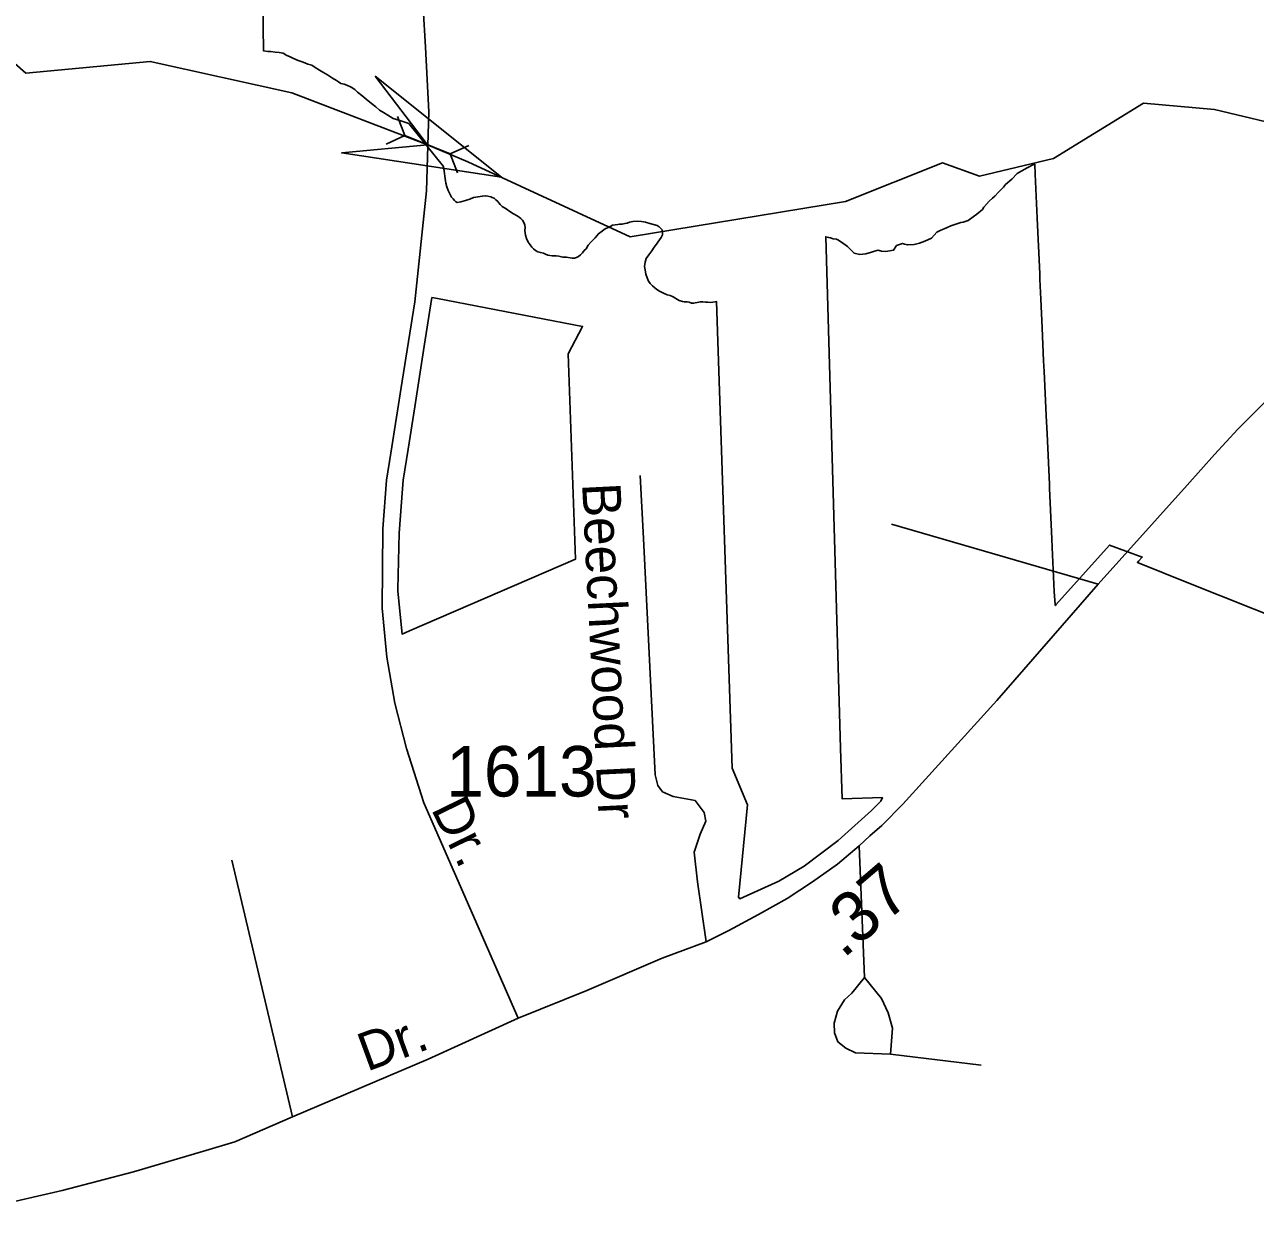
# Model space of a CAD drawing. Extents: x 2220236 to 2384410, y 720751 to 894131.
# Drawn here: x 2340644 to 2343690, y 791550 to 794497 of the extents above; entities that cross this region are included whole.
import ezdxf

# ---------------------------------------------------------------- set-up
doc = ezdxf.new("R2010")
doc.units = 0
for name, color, linetype in [('Exist Boundary Political City Limit New', 7, 'Continuous'), ('Exist Hydrographic Misc Water Feature', 7, 'Continuous'), ('Exist Road Non-System Type 51', 7, 'Continuous'), ('Exist Road Non-System Type 51 Label', 7, 'Continuous'), ('Exist Road Secondary Mileage Hundredths English Label', 7, 'Continuous'), ('Exist Road Secondary Structure Culvert Attributed CELL', 7, 'Continuous'), ('Exist Road Secondary Structure Culvert CELL', 7, 'Continuous'), ('Exist Road Secondary Type 51 Attributed', 7, 'Continuous'), ('Exist Road Secondary Type 51 Label', 7, 'Continuous'), ('Exist Road Secondary Type 51 Number Label', 7, 'Continuous'), ('Exist Road Secondary Type 51 Undivided 4 Lane Attributed', 7, 'Continuous'), ('Map Preparation Boundary City Limit Buffer Line', 7, 'Continuous')]:
    doc.layers.add(name, color=color, linetype=linetype)

msp = doc.modelspace()

# ---------------------------------------------------------------- linework, layer by layer
at = {"layer": 'Exist Boundary Political City Limit New'}
msp.add_lwpolyline([(2343869.8, 792978.1), (2343687, 793050.6), (2343521.2, 793116.6), (2343402.2, 793164.2), (2343399, 793164.9), (2343398, 793165.6), (2343399, 793166.8), (2343400.8, 793168.8), (2343410, 793179.2), (2343329.2, 793208.8), (2343196.2, 793061), (2343194.8, 793059.2), (2343194.5, 793061.6), (2343192, 793093.9), (2343187, 793202.9), (2343186.5, 793224.6), (2343180.5, 793348.6), (2343180, 793359.3), (2343174.5, 793483.9), (2343172.2, 793529.4), (2343167.8, 793621.4), (2343167, 793638.6), (2343165.8, 793665), (2343162, 793746.6), (2343159, 793817.6), (2343156.8, 793867.2), (2343156.2, 793880.4), (2343149.8, 794018.2), (2343145.2, 794126.8), (2343144, 794151.5), (2343140.8, 794150.9), (2343125.2, 794142.8), (2343112, 794135), (2343100.5, 794128.6), (2343087, 794114.3), (2343071.8, 794101.3), (2343066.5, 794094.9), (2343054.2, 794082.1), (2343045.2, 794072.3), (2343039.5, 794067.4), (2343031, 794059.9), (2343018.2, 794045.4), (2343014.5, 794039.1), (2343000.8, 794028.1), (2342991.8, 794020.9), (2342978.8, 794012), (2342967, 794008.3), (2342961.2, 794006.9), (2342936.5, 793999.2), (2342925.5, 793994.3), (2342909.5, 793987.4), (2342901.5, 793983), (2342888.5, 793968.9), (2342871.8, 793961), (2342858.5, 793956.4), (2342845.2, 793953.1), (2342829.5, 793951.7), (2342821.8, 793953.9), (2342816.5, 793955.6), (2342802, 793950), (2342794.5, 793939.2), (2342775.2, 793935.1), (2342764.5, 793936.4), (2342755.8, 793938.8), (2342739.5, 793933.9), (2342725.5, 793929.9), (2342711.2, 793927.9), (2342696.8, 793931.3), (2342688.8, 793939.9), (2342680.2, 793948.1), (2342667.8, 793957), (2342656.2, 793964.6), (2342653.5, 793966.1), (2342645, 793967.1), (2342638.2, 793969), (2342633.8, 793970.5), (2342626.8, 793972), (2342663.5, 792706.3), (2342667.2, 792581.2), (2342766.8, 792584), (2342763.2, 792575.4), (2342740.2, 792551.9), (2342657.5, 792478.1), (2342573.2, 792414.4), (2342510.8, 792376.8), (2342414, 792333.6), (2342410.8, 792337.9), (2342432.8, 792565.8), (2342395.5, 792656.9), (2342356.5, 793811.7), (2342352.8, 793810.7), (2342347.2, 793809.8), (2342341, 793809.4), (2342334.8, 793809.9), (2342329.5, 793810.1), (2342322.5, 793811.2), (2342316.5, 793811.1), (2342308.5, 793809.3), (2342303.2, 793808.4), (2342299.8, 793807.5), (2342294.2, 793807.9), (2342289, 793809.8), (2342283.5, 793810.7), (2342276.5, 793811.3), (2342272, 793811.6), (2342264, 793814.5), (2342255.8, 793819.5), (2342249.2, 793823.4), (2342241.8, 793826.9), (2342234.2, 793828.6), (2342225.2, 793832.4), (2342215, 793837.4), (2342208.8, 793841.2), (2342203.8, 793845.3), (2342198, 793850.6), (2342192.2, 793856.2), (2342187.8, 793862.2), (2342184.5, 793870.2), (2342181.8, 793879.3), (2342179.5, 793889.8), (2342178.2, 793898.8), (2342180.2, 793909.1), (2342182, 793918.4), (2342188.8, 793927.1), (2342196, 793937.4), (2342202.2, 793946.2), (2342207.8, 793953.7), (2342211.2, 793958.2), (2342215.5, 793964.1), (2342219.2, 793970.2), (2342222.5, 793976.4), (2342223, 793981.9), (2342222, 793988.9), (2342218.5, 793992.3), (2342214.8, 793996.5), (2342209.5, 793999.8), (2342200.8, 794002.6), (2342191.2, 794005.2), (2342180.5, 794007.8), (2342170.5, 794009.6), (2342159.8, 794010.7), (2342149.5, 794009.9), (2342141.2, 794008.3), (2342135, 794005.9), (2342129.8, 794004.8), (2342122.8, 794003.5), (2342117, 794003.5), (2342111.8, 794002.5), (2342105.8, 794001.5), (2342099, 794000.4), (2342094.5, 793997.8), (2342088, 793994.8), (2342081.2, 793991.4), (2342074.2, 793986.6), (2342064.2, 793979.3), (2342055.8, 793969.4), (2342045.5, 793958.4), (2342038.8, 793951.2), (2342034.2, 793942.5), (2342029.2, 793937.7), (2342024.5, 793932.2), (2342019.8, 793926.9), (2342015, 793923.1), (2342009.8, 793920.6), (2342005.2, 793918.9), (2341999, 793919.3), (2341994, 793920.1), (2341984.8, 793921.4), (2341976, 793921.7), (2341966.5, 793923.8), (2341959.5, 793924.6), (2341949.8, 793924.8), (2341939.2, 793926.7), (2341933, 793928.9), (2341928, 793931.1), (2341920.5, 793932.8), (2341914, 793934.8), (2341908.5, 793938.2), (2341903.8, 793942.2), (2341899.2, 793945.9), (2341895, 793951.8), (2341890.5, 793958.3), (2341886.2, 793967.3), (2341883.5, 793975.9), (2341882.2, 793987.2), (2341883, 793995.3), (2341881.8, 794000.9), (2341880.2, 794005.8), (2341876.5, 794012.9), (2341872.2, 794017.4), (2341868.2, 794020.4), (2341862.8, 794023.8), (2341853.8, 794029.1), (2341845.2, 794034.4), (2341836, 794041), (2341826.2, 794046.9), (2341821, 794052.1), (2341818, 794055.8), (2341815.2, 794059.3), (2341810, 794063.3), (2341806.2, 794067.7), (2341801.2, 794068.9), (2341797.8, 794071.1), (2341790.8, 794072.4), (2341784.2, 794073.6), (2341776.5, 794072.2), (2341766.2, 794070.9), (2341754.8, 794068.8), (2341746.2, 794065.4), (2341735, 794061.8), (2341723.5, 794058.8), (2341715, 794057.1), (2341711.5, 794058.4), (2341708.2, 794061.8), (2341704.8, 794065.7), (2341701, 794070.2), (2341697.2, 794076.4), (2341692.5, 794086.8), (2341689.2, 794095.9), (2341686.2, 794104.8), (2341681, 794145.9), (2341595, 794252.3), (2341572.8, 794260), (2341556.5, 794264.9), (2341543.2, 794272.5), (2341532, 794279.1), (2341522.8, 794285.2), (2341513.2, 794293.4), (2341503, 794301.4), (2341489.2, 794312.1), (2341479, 794321.8), (2341468.2, 794329.6), (2341461.8, 794336.2), (2341452, 794341.8), (2341441.5, 794346.8), (2341434.8, 794349.7), (2341426.5, 794351.6), (2341421, 794355.2), (2341416.2, 794358.6), (2341405.8, 794364.7), (2341393.5, 794372.9), (2341382.5, 794379.1), (2341374, 794384.2), (2341363, 794391.1), (2341354.8, 794396.4), (2341345.2, 794399.4), (2341338, 794402.2), (2341330.8, 794404.8), (2341321, 794408.1), (2341307.8, 794413.6), (2341299.8, 794418.5), (2341293, 794420.6), (2341283.8, 794426), (2341274.2, 794427.7), (2341264.2, 794428.6), (2341253.5, 794430.3), (2341246, 794430.8), (2341235.8, 794432.1), (2341226.2, 795079.1)], dxfattribs=at)
msp.add_lwpolyline([(2341596.8, 792996.8), (2341578.2, 792988.8), (2341568, 793094.6), (2341568.2, 793100.1), (2341571.2, 793238.4), (2341579.5, 793347.9), (2341581, 793369.6), (2341593.2, 793446.1), (2341609.8, 793550.8), (2341632.8, 793701.2), (2341652.2, 793821.5), (2341665.8, 793818.9), (2342024.8, 793750.2), (2341989.2, 793682.6), (2342007.8, 793174.2)], close=True, dxfattribs=at)
at = {"layer": 'Exist Hydrographic Misc Water Feature'}
msp.add_lwpolyline([(2340571.2, 794442.9), (2340647.3, 794377), (2340955.3, 794406.1), (2341305.3, 794328.4), (2341641.2, 794199.8), (2341740.8, 794157.3), (2342142.4, 793972.1), (2342675.3, 794059.5), (2342915.4, 794154.6), (2343007.3, 794122.2), (2343190.4, 794165.8), (2343413.3, 794302.9), (2343588.4, 794287.1), (2343789.4, 794239.5), (2344128.3, 793761), (2344271.5, 793638.8), (2344379.3, 793649.8), (2344494.4, 793749.7), (2344619.4, 793758.1), (2344837.4, 793671.8), (2345084.9, 793514.2)], dxfattribs=at)
at = {"layer": 'Exist Road Non-System Type 51'}
for p, q in [((2343300.5, 793111.9), (2342789, 793260.9)), ((2342709.5, 792464.5), (2342722.3, 792138.5)), ((2341157.4, 792429.5), (2341307.3, 791794.1)), ((2342786.7, 791949.2), (2343010.9, 791922))]:
    msp.add_line(p, q, dxfattribs=at)
for points in [[(2342167.6, 793381.4), (2342175.4, 793225.5), (2342204.4, 792640), (2342210.9, 792614), (2342222.9, 792598.3), (2342249.2, 792586.6), (2342303.2, 792577.2), (2342325.7, 792547.5), (2342330, 792525.6), (2342316.3, 792493.5), (2342300.9, 792449.2), (2342309.7, 792375.3), (2342330.7, 792226.9)], [(2342722.3, 792138.5), (2342690.9, 792100), (2342673.1, 792083.9), (2342655.5, 792055.5), (2342647.7, 792025.6), (2342648.1, 792001.6), (2342656.4, 791979.7), (2342676.4, 791963.9), (2342700.7, 791952.1), (2342786.7, 791949.2)], [(2342722.3, 792138.5), (2342765, 792087), (2342781.5, 792051.1), (2342791.9, 792013.3), (2342786.7, 791949.2)]]:
    msp.add_lwpolyline(points, dxfattribs=at)
at = {"layer": 'Exist Road Secondary Structure Culvert Attributed CELL'}
msp.add_lwpolyline([(2341511.9, 794369.3), (2341824.5, 794119.7), (2341429, 794179.6), (2341641.2, 794199.8)], close=True, dxfattribs=at)
at = {"layer": 'Exist Road Secondary Structure Culvert CELL'}
for p, q in [((2341566.7, 794269.7), (2341585.2, 794222.5)), ((2341539, 794201.4), (2341585.2, 794222.5)), ((2341585.2, 794222.5), (2341697.3, 794177.1)), ((2341743.5, 794198.2), (2341697.3, 794177.1)), ((2341715.8, 794129.8), (2341697.3, 794177.1))]:
    msp.add_line(p, q, dxfattribs=at)
at = {"layer": 'Exist Road Secondary Type 51 Attributed'}
msp.add_lwpolyline([(2341865.3, 792038.5), (2341632, 792571.4), (2341589.2, 792705.4), (2341560.7, 792817.5), (2341540.9, 792931.7), (2341528.8, 793052.5), (2341531, 793249.1), (2341539.8, 793369.8), (2341550.8, 793436.8), (2341578.2, 793614.3), (2341609.6, 793810.6), (2341638.6, 794085.8), (2341644.1, 794281.2), (2341635.9, 794441.6), (2341624.9, 794636.7)], dxfattribs=at)
at = {"layer": 'Exist Road Secondary Type 51 Undivided 4 Lane Attributed'}
for points in [[(2343719.1, 793568.5), (2343646.2, 793495.6), (2343588.9, 793433), (2343521.2, 793357.5), (2343300.5, 793111.9), (2343049.9, 792824.7), (2342817.5, 792567.4), (2342765.4, 792515.3), (2342735.5, 792489.3), (2342709.5, 792464.5), (2342656.1, 792418.9), (2342593.6, 792375.9), (2342531.1, 792334.3), (2342460.1, 792294.5), (2342387.2, 792255.5), (2342330.7, 792226.9), (2342221.9, 792186.4), (2342035.7, 792107), (2341865.3, 792038.5)], [(2341865.3, 792038.5), (2341642.5, 791936.3), (2341307.3, 791794.1), (2341164.7, 791731.8), (2341092.5, 791710.3), (2340914.1, 791658.2), (2340737, 791611.3), (2340467.5, 791550.1)]]:
    msp.add_lwpolyline(points, dxfattribs=at)
at = {"layer": 'Map Preparation Boundary City Limit Buffer Line'}
msp.add_lwpolyline([(2343869.8, 792978.1), (2343687, 793050.6), (2343521.2, 793116.6), (2343402.2, 793164.2), (2343399, 793164.9), (2343398, 793165.6), (2343399, 793166.8), (2343400.8, 793168.8), (2343410, 793179.2), (2343329.2, 793208.8), (2343196.2, 793061), (2343194.8, 793059.2), (2343194.5, 793061.6), (2343192, 793093.9), (2343187, 793202.9), (2343186.5, 793224.6), (2343180.5, 793348.6), (2343180, 793359.3), (2343174.5, 793483.9), (2343172.2, 793529.4), (2343167.8, 793621.4), (2343167, 793638.6), (2343165.8, 793665), (2343162, 793746.6), (2343159, 793817.6), (2343156.8, 793867.2), (2343156.2, 793880.4), (2343149.8, 794018.2), (2343145.2, 794126.8), (2343144, 794151.5), (2343140.8, 794150.9), (2343125.2, 794142.8), (2343112, 794135), (2343100.5, 794128.6), (2343087, 794114.3), (2343071.8, 794101.3), (2343066.5, 794094.9), (2343054.2, 794082.1), (2343045.2, 794072.3), (2343039.5, 794067.4), (2343031, 794059.9), (2343018.2, 794045.4), (2343014.5, 794039.1), (2343000.8, 794028.1), (2342991.8, 794020.9), (2342978.8, 794012), (2342967, 794008.3), (2342961.2, 794006.9), (2342936.5, 793999.2), (2342925.5, 793994.3), (2342909.5, 793987.4), (2342901.5, 793983), (2342888.5, 793968.9), (2342871.8, 793961), (2342858.5, 793956.4), (2342845.2, 793953.1), (2342829.5, 793951.7), (2342821.8, 793953.9), (2342816.5, 793955.6), (2342802, 793950), (2342794.5, 793939.2), (2342775.2, 793935.1), (2342764.5, 793936.4), (2342755.8, 793938.8), (2342739.5, 793933.9), (2342725.5, 793929.9), (2342711.2, 793927.9), (2342696.8, 793931.3), (2342688.8, 793939.9), (2342680.2, 793948.1), (2342667.8, 793957), (2342656.2, 793964.6), (2342653.5, 793966.1), (2342645, 793967.1), (2342638.2, 793969), (2342633.8, 793970.5), (2342626.8, 793972), (2342663.5, 792706.3), (2342667.2, 792581.2), (2342766.8, 792584), (2342763.2, 792575.4), (2342740.2, 792551.9), (2342657.5, 792478.1), (2342573.2, 792414.4), (2342510.8, 792376.8), (2342414, 792333.6), (2342410.8, 792337.9), (2342432.8, 792565.8), (2342395.5, 792656.9), (2342356.5, 793811.7), (2342352.8, 793810.7), (2342347.2, 793809.8), (2342341, 793809.4), (2342334.8, 793809.9), (2342329.5, 793810.1), (2342322.5, 793811.2), (2342316.5, 793811.1), (2342308.5, 793809.3), (2342303.2, 793808.4), (2342299.8, 793807.5), (2342294.2, 793807.9), (2342289, 793809.8), (2342283.5, 793810.7), (2342276.5, 793811.3), (2342272, 793811.6), (2342264, 793814.5), (2342255.8, 793819.5), (2342249.2, 793823.4), (2342241.8, 793826.9), (2342234.2, 793828.6), (2342225.2, 793832.4), (2342215, 793837.4), (2342208.8, 793841.2), (2342203.8, 793845.3), (2342198, 793850.6), (2342192.2, 793856.2), (2342187.8, 793862.2), (2342184.5, 793870.2), (2342181.8, 793879.3), (2342179.5, 793889.8), (2342178.2, 793898.8), (2342180.2, 793909.1), (2342182, 793918.4), (2342188.8, 793927.1), (2342196, 793937.4), (2342202.2, 793946.2), (2342207.8, 793953.7), (2342211.2, 793958.2), (2342215.5, 793964.1), (2342219.2, 793970.2), (2342222.5, 793976.4), (2342223, 793981.9), (2342222, 793988.9), (2342218.5, 793992.3), (2342214.8, 793996.5), (2342209.5, 793999.8), (2342200.8, 794002.6), (2342191.2, 794005.2), (2342180.5, 794007.8), (2342170.5, 794009.6), (2342159.8, 794010.7), (2342149.5, 794009.9), (2342141.2, 794008.3), (2342135, 794005.9), (2342129.8, 794004.8), (2342122.8, 794003.5), (2342117, 794003.5), (2342111.8, 794002.5), (2342105.8, 794001.5), (2342099, 794000.4), (2342094.5, 793997.8), (2342088, 793994.8), (2342081.2, 793991.4), (2342074.2, 793986.6), (2342064.2, 793979.3), (2342055.8, 793969.4), (2342045.5, 793958.4), (2342038.8, 793951.2), (2342034.2, 793942.5), (2342029.2, 793937.7), (2342024.5, 793932.2), (2342019.8, 793926.9), (2342015, 793923.1), (2342009.8, 793920.6), (2342005.2, 793918.9), (2341999, 793919.3), (2341994, 793920.1), (2341984.8, 793921.4), (2341976, 793921.7), (2341966.5, 793923.8), (2341959.5, 793924.6), (2341949.8, 793924.8), (2341939.2, 793926.7), (2341933, 793928.9), (2341928, 793931.1), (2341920.5, 793932.8), (2341914, 793934.8), (2341908.5, 793938.2), (2341903.8, 793942.2), (2341899.2, 793945.9), (2341895, 793951.8), (2341890.5, 793958.3), (2341886.2, 793967.3), (2341883.5, 793975.9), (2341882.2, 793987.2), (2341883, 793995.3), (2341881.8, 794000.9), (2341880.2, 794005.8), (2341876.5, 794012.9), (2341872.2, 794017.4), (2341868.2, 794020.4), (2341862.8, 794023.8), (2341853.8, 794029.1), (2341845.2, 794034.4), (2341836, 794041), (2341826.2, 794046.9), (2341821, 794052.1), (2341818, 794055.8), (2341815.2, 794059.3), (2341810, 794063.3), (2341806.2, 794067.7), (2341801.2, 794068.9), (2341797.8, 794071.1), (2341790.8, 794072.4), (2341784.2, 794073.6), (2341776.5, 794072.2), (2341766.2, 794070.9), (2341754.8, 794068.8), (2341746.2, 794065.4), (2341735, 794061.8), (2341723.5, 794058.8), (2341715, 794057.1), (2341711.5, 794058.4), (2341708.2, 794061.8), (2341704.8, 794065.7), (2341701, 794070.2), (2341697.2, 794076.4), (2341692.5, 794086.8), (2341689.2, 794095.9), (2341686.2, 794104.8), (2341681, 794145.9), (2341595, 794252.3), (2341572.8, 794260), (2341556.5, 794264.9), (2341543.2, 794272.5), (2341532, 794279.1), (2341522.8, 794285.2), (2341513.2, 794293.4), (2341503, 794301.4), (2341489.2, 794312.1), (2341479, 794321.8), (2341468.2, 794329.6), (2341461.8, 794336.2), (2341452, 794341.8), (2341441.5, 794346.8), (2341434.8, 794349.7), (2341426.5, 794351.6), (2341421, 794355.2), (2341416.2, 794358.6), (2341405.8, 794364.7), (2341393.5, 794372.9), (2341382.5, 794379.1), (2341374, 794384.2), (2341363, 794391.1), (2341354.8, 794396.4), (2341345.2, 794399.4), (2341338, 794402.2), (2341330.8, 794404.8), (2341321, 794408.1), (2341307.8, 794413.6), (2341299.8, 794418.5), (2341293, 794420.6), (2341283.8, 794426), (2341274.2, 794427.7), (2341264.2, 794428.6), (2341253.5, 794430.3), (2341246, 794430.8), (2341235.8, 794432.1), (2341226.2, 795079.1)], dxfattribs=at)
msp.add_lwpolyline([(2341596.8, 792996.8), (2341578.2, 792988.8), (2341568, 793094.6), (2341568.2, 793100.1), (2341571.2, 793238.4), (2341579.5, 793347.9), (2341581, 793369.6), (2341593.2, 793446.1), (2341609.8, 793550.8), (2341632.8, 793701.2), (2341652.2, 793821.5), (2341665.8, 793818.9), (2342024.8, 793750.2), (2341989.2, 793682.6), (2342007.8, 793174.2)], close=True, dxfattribs=at)

# ---------------------------------------------------------------- texts
at = {"layer": 'Exist Road Non-System Type 51 Label'}
msp.add_text('Beechwood Dr', height=95, rotation=272.8443, dxfattribs=at).set_placement((2342023.6, 793361))
at = {"layer": 'Exist Road Secondary Mileage Hundredths English Label'}
msp.add_text('.37', height=125, rotation=40.5017, dxfattribs=at).set_placement((2342669.3, 792183.7))
at = {"layer": 'Exist Road Secondary Type 51 Label'}
for rotation, p in [(296.0321, (2341649, 792556.2)), (20.1706, (2341491.3, 791905.4))]:
    msp.add_text('Dr.', height=95, rotation=rotation, dxfattribs=at).set_placement(p)
at = {"layer": 'Exist Road Secondary Type 51 Number Label'}
msp.add_text('1613', height=125, dxfattribs=at).set_placement((2341687.8, 792586.7))

doc.saveas('drawing.dxf')
